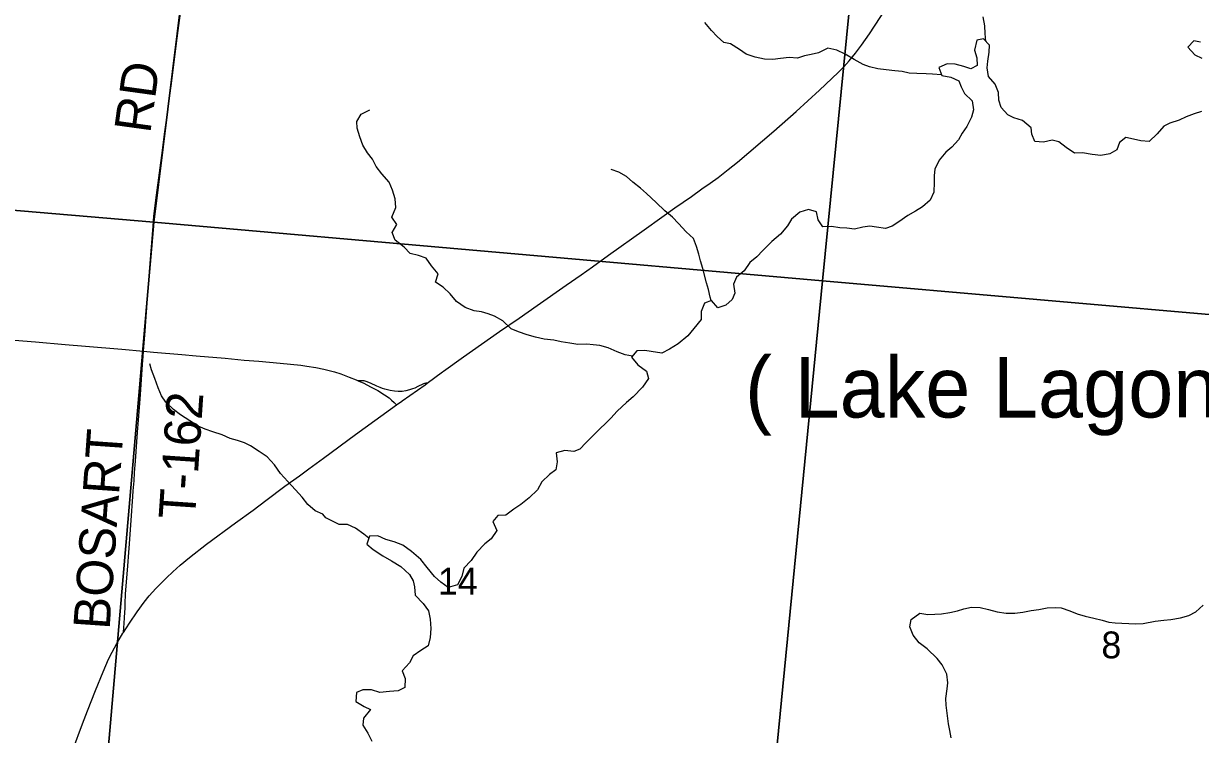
# Model space of a CAD drawing. Extents: x 1410790 to 1770854, y 566777 to 831614.
# Drawn here: x 1615685 to 1625389, y 719313 to 725175 of the extents above; entities that cross this region are included whole.
import ezdxf

# ---------------------------------------------------------------- set-up
doc = ezdxf.new("R2010")
doc.units = 0
for name, color, linetype in [('GM_X_Interchange_Ramps', 7, 'Continuous'), ('GM_X_Major_Lake', 7, 'Continuous'), ('GM_X_Major_Lake_Text', 7, 'Continuous'), ('GM_X_Minor_River', 7, 'Continuous'), ('GM_X_Section', 7, 'Continuous'), ('GM_X_Section_Text', 7, 'Continuous'), ('GM_X_State_Route', 7, 'Continuous'), ('GM_X_Township_Road', 7, 'Continuous'), ('GM_X_Township_Road_Text', 7, 'Continuous')]:
    doc.layers.add(name, color=color, linetype=linetype)

msp = doc.modelspace()

# ---------------------------------------------------------------- linework, layer by layer
at = {"layer": 'GM_X_Interchange_Ramps'}
msp.add_lwpolyline([(1619012.7, 722210), (1619002.5, 722209.2), (1618996, 722208.7), (1618990.4, 722207.9), (1618983.4, 722205.6), (1618977.5, 722202.9), (1618936.7, 722181.3), (1618911.7, 722170.1), (1618892, 722162.1), (1618868.4, 722154.1), (1618837.7, 722146.4), (1618806.2, 722142.3), (1618774.4, 722141.6), (1618742.5, 722144), (1618706.7, 722148.9), (1618685.2, 722154), (1618663.8, 722159.7), (1618643.8, 722166.8), (1618624, 722174.1), (1618596.9, 722185.3), (1618545.2, 722208.9), (1618509, 722224.8), (1618493.2, 722228.5), (1618471.2, 722230.6), (1618444.5, 722230.1)], dxfattribs=at)
at = {"layer": 'GM_X_Major_Lake'}
for points in [[(1625397.5, 724449), (1625337.3, 724431.8), (1625271, 724406.6), (1625212.6, 724379.3), (1625136.3, 724354.2), (1625086, 724328.8), (1625033.2, 724267.4), (1624966.4, 724204.2), (1624898.5, 724207), (1624836.7, 724221.9), (1624772.9, 724234.7), (1624722.4, 724195.3), (1624699.6, 724133.5), (1624641.2, 724100.2), (1624569.1, 724087.1), (1624495.2, 724096), (1624417.4, 724109), (1624349.4, 724105.9), (1624282, 724152.8), (1624220.7, 724199.7), (1624166.9, 724214.4), (1624094.7, 724197.3), (1624024.8, 724204.2), (1623997.6, 724262.7), (1623992.3, 724314.8), (1623921.1, 724375.9), (1623851.5, 724398.8), (1623799.8, 724421.5), (1623746.6, 724484.3), (1623727.4, 724544.6), (1623724.3, 724606.8), (1623697.2, 724675.2), (1623642, 724738), (1623631, 724810.3), (1623635.7, 724864.3), (1623646.7, 724938.3), (1623649.4, 724998.4), (1623600.1, 725049.1), (1623546, 725037.8)], [(1623546, 725037.8), (1623524.9, 724955.9), (1623544.1, 724891.6), (1623549.3, 724829.4), (1623494.9, 724802), (1623439.2, 724820.8), (1623365.5, 724839.8), (1623301.6, 724842.6), (1623231.2, 724813.4), (1623256.3, 724747), (1623332.1, 724734), (1623395.7, 724703.2), (1623415, 724652.8), (1623444.3, 724598.4), (1623507.4, 724537.4), (1623518.5, 724465.2), (1623501.7, 724403.3), (1623462.7, 724327.7), (1623424, 724272.1), (1623393.3, 724216.4), (1623340.5, 724156.9), (1623290, 724115.5), (1623235.1, 724048.1), (1623198.2, 723974.4), (1623193.5, 723922.4), (1623194.8, 723868.3), (1623189.7, 723784.2), (1623160.8, 723718.5), (1623098.1, 723665.2), (1623039.7, 723627.9), (1622977.2, 723592.6), (1622902.6, 723541.5), (1622846.1, 723504.2), (1622791.9, 723484.8), (1622718.1, 723497.8), (1622662.2, 723504.5), (1622606.1, 723495.2), (1622535.9, 723480.1), (1622472.1, 723486.9), (1622416.1, 723489.7), (1622346.3, 723500.6), (1622274.3, 723499.5), (1622237.1, 723556.1), (1622223.9, 723622.3), (1622156.2, 723641.2), (1622086, 723620.1), (1622017.2, 723562.9), (1621984.5, 723507.2), (1621925.6, 723437.9), (1621854.9, 723378.7), (1621779.9, 723303.5), (1621731.3, 723252), (1621674.7, 723204.7), (1621625.8, 723137.2), (1621563.1, 723083.9), (1621538.4, 723026.1), (1621549.4, 722951.9), (1621526.7, 722900.1), (1621476.1, 722852.6), (1621409.9, 722831.4), (1621356.7, 722892.2), (1621298.5, 722870.9), (1621273.5, 722801.1), (1621272.7, 722735), (1621211.7, 722659.7), (1621162.9, 722600.2), (1621082.1, 722533.1), (1621011.6, 722490), (1620949.2, 722458.7), (1620859.4, 722471.9), (1620807.5, 722478.6), (1620741.5, 722475.4), (1620698.8, 722423.9), (1620750, 722361.1), (1620821.2, 722308.1), (1620838.5, 722249.8), (1620789.5, 722178.3), (1620712.5, 722097.1), (1620657.9, 722049.8), (1620579, 721978.6), (1620526.3, 721921.2), (1620394.6, 721792.7), (1620321.7, 721719.5), (1620273, 721666), (1620222.8, 721646.7), (1620148.9, 721653.6), (1620076.7, 721634.5), (1620083.7, 721562.3), (1620072.8, 721494.3), (1620022.4, 721456.9), (1619957.6, 721395.6), (1619922.7, 721329.9), (1619853.9, 721264.7), (1619785.2, 721209.5), (1619728.7, 721170.2), (1619662.1, 721122.9), (1619596.1, 721119.8), (1619553.5, 721068.2), (1619586.5, 720995.7), (1619539.6, 720926.2), (1619489.1, 720884.8)], [(1625391, 725022.1), (1625335.2, 725032.8), (1625286.5, 724981.4), (1625343.6, 724916.5), (1625401.3, 724889.7)], [(1619489.1, 720884.8), (1619422.2, 720815.5), (1619375.3, 720748), (1619314.5, 720684.7), (1619299.6, 720614.7), (1619262.7, 720547.1), (1619186.4, 720524), (1619125.1, 720568.9), (1619073.7, 720615.6), (1619012.7, 720690.5), (1618959.6, 720755.3), (1618882.5, 720822.4), (1618813.2, 720873.4), (1618741.6, 720902.4), (1618671.9, 720921.3), (1618606.3, 720950.2), (1618538.3, 720949), (1618515.5, 720883.2), (1618566.9, 720838.5), (1618648.1, 720785.3), (1618717.5, 720744.4), (1618796.9, 720699.3), (1618868, 720632.3), (1618897.3, 720579.8), (1618908.6, 720529.6), (1618913.7, 720461.4), (1618980.8, 720392.4), (1619024, 720333.8), (1619037.1, 720265.5), (1619044.1, 720187.3), (1619037.1, 720113.2), (1619020.2, 720045.3), (1618959.7, 720006), (1618897.1, 719960.8), (1618866.4, 719905), (1618807.6, 719837.7), (1618832.7, 719775.3), (1618827.7, 719701.2), (1618773.4, 719673.8), (1618703.4, 719668.7), (1618623.3, 719659.8), (1618553.6, 719682.7), (1618481.6, 719681.6), (1618431.4, 719660.2), (1618424.4, 719586.2), (1618493.8, 719543.2), (1618545.5, 719518.5), (1618488.6, 719449.1), (1618481.8, 719391.1), (1618522.9, 719324.4), (1618556, 719257.9)], [(1623334.3, 719286.7), (1623323.1, 719346.9), (1623311.8, 719401.2), (1623302.7, 719467.4), (1623291.9, 719553.7), (1623290.6, 719609.8), (1623299.7, 719689.8), (1623306.3, 719739.8), (1623297.2, 719810.1), (1623258.3, 719886.7), (1623217, 719939.3), (1623136.1, 720018.5), (1623070.8, 720069.4), (1623019.6, 720132.2), (1622992.5, 720200.7), (1623003.3, 720262.6), (1623076, 720313.8), (1623141.8, 720302.9), (1623199.8, 720304.2), (1623253.8, 720309.5), (1623323.9, 720318.6), (1623386.1, 720333.8), (1623438.3, 720349.2), (1623500.4, 720362.4), (1623572.4, 720359.5), (1623642.1, 720344.6), (1623713.9, 720325.6), (1623787.7, 720314.6), (1623857.6, 720313.7), (1623923.7, 720322.9), (1623993.9, 720336), (1624056, 720345.2), (1624126.1, 720356.4), (1624190.1, 720361.5), (1624242, 720356.9), (1624311.7, 720333.9), (1624373.3, 720307.1), (1624439.1, 720288.2), (1624510.8, 720273.3), (1624578.6, 720256.4), (1624634.3, 720239.6), (1624686.2, 720234.9), (1624742.2, 720230.2), (1624798.1, 720227.5), (1624854.1, 720226.8), (1624916.1, 720228), (1625016.2, 720246.7), (1625088.3, 720255.8), (1625144.4, 720261.1), (1625224.5, 720274.1), (1625294.7, 720293.2)], [(1625294.7, 720293.2), (1625351.1, 720324.5), (1625411.8, 720379.9)]]:
    msp.add_lwpolyline(points, dxfattribs=at)
at = {"layer": 'GM_X_Minor_River'}
for points in [[(1623254.3, 724752.4), (1623179.2, 724759.4), (1623127.3, 724761.8), (1623051.3, 724764.4), (1622987.4, 724766.9), (1622929.6, 724779.4), (1622869.7, 724785.9), (1622797.8, 724794.5), (1622728, 724803.1), (1622660.2, 724817.7), (1622608.4, 724838.1), (1622532.8, 724878.8), (1622459.2, 724923.4), (1622389.6, 724956), (1622315.8, 724972.7), (1622239.5, 724933.2), (1622179.5, 724919.7), (1622125.4, 724908.1), (1622067.3, 724888.6), (1621997.4, 724895.2), (1621927.4, 724887.7), (1621863.4, 724880.2), (1621795.5, 724882.8), (1621717.7, 724897.4), (1621644, 724922.1), (1621588.3, 724960.6), (1621512.8, 725007.2), (1621459, 725019.7), (1621405.4, 725068.2), (1621357.9, 725118.7), (1621302.5, 725185.2)], [(1623620.9, 725027.8), (1623613.7, 725092.2), (1623610.2, 725156.4), (1623598.9, 725230.5)], [(1620706.9, 722433.7), (1620645.5, 722443), (1620579.8, 722469.6), (1620506.1, 722500.2), (1620436.4, 722520.8), (1620382.5, 722527.3), (1620330.6, 722531.7), (1620256.6, 722528.3), (1620188.7, 722538.9), (1620118.9, 722551.4), (1620057.1, 722566), (1619977.2, 722572.6), (1619905.4, 722589.2), (1619837.6, 722607.8), (1619765.9, 722634.4), (1619706.2, 722656.9), (1619636.8, 722723.6), (1619567.2, 722762.2), (1619515.4, 722780.7), (1619459.6, 722797.1), (1619401.7, 722805.6), (1619326.1, 722834.3), (1619254.5, 722882.9), (1619203.1, 722947.4), (1619143.7, 723002), (1619082.1, 723042.5), (1619102.6, 723112.4), (1619049.2, 723176.9), (1619005.8, 723241.4), (1618940.1, 723263.9), (1618872.3, 723278.5), (1618822.8, 723331), (1618749.3, 723389.7), (1618723.9, 723451.9), (1618762.5, 723519.7), (1618721, 723580.1), (1618755.7, 723659.9), (1618748.3, 723730.1), (1618726.9, 723800.4), (1618699.5, 723868.7), (1618640.1, 723935.2), (1618592.7, 723997.7), (1618561.3, 724058), (1618519.7, 724108.4), (1618482.3, 724172.8), (1618456.9, 724241.1), (1618435.6, 724313.4), (1618432, 724367.5), (1618468.5, 724427.3), (1618538.8, 724462.7)], [(1621354.1, 722891.3), (1621347, 722917.9), (1621331.5, 722982.1), (1621316, 723036.3), (1621287.1, 723156.7), (1621267.6, 723219), (1621254.1, 723273.1), (1621234.7, 723337.4), (1621209.3, 723403.7), (1621147.8, 723458.2), (1621084.4, 723526.8), (1621034.9, 723579.3), (1620973.4, 723631.9), (1620900.1, 723698.6), (1620822.8, 723773.3), (1620771.2, 723817.8), (1620707.7, 723868.3), (1620656.2, 723914.8), (1620592.5, 723949.4), (1620528.8, 723971.9)], [(1618178.7, 721100), (1618152.5, 721130.1), (1618090.7, 721156.6), (1618029.2, 721209.1), (1617981.7, 721271.5), (1617928.2, 721329.9), (1617862.9, 721400.5), (1617803.4, 721465), (1617754, 721535.4), (1617692.6, 721601.9), (1617627, 721646.4), (1617557.4, 721693), (1617505.7, 721717.4), (1617447.9, 721737.8), (1617388.1, 721754.3), (1617322.4, 721784.8), (1617244.7, 721809.4), (1617181, 721831.9), (1617125.2, 721856.3), (1617055.6, 721900.9), (1616980.1, 721949.5), (1616920.5, 721994), (1616857, 722052.5), (1616821.5, 722104.8), (1616794, 722173), (1616768.6, 722249.3), (1616739.2, 722319.6), (1616725.6, 722369.7)], [(1618532.7, 720932.8), (1618490.7, 720964.7), (1618423.2, 721013.3), (1618355.5, 721043.9), (1618287.6, 721044.4), (1618178.7, 721100)]]:
    msp.add_lwpolyline(points, dxfattribs=at)
at = {"layer": 'GM_X_Section'}
for points in [[(1617412.2, 728821.7), (1616759.9, 723538.1), (1611453.4, 723988.8), (1611964, 729288.4)], [(1622799.6, 728398.7), (1622271.9, 723052.6), (1616759.9, 723538.1), (1617412.2, 728821.7)], [(1622799.6, 728398.7), (1628147.5, 727857), (1627574.8, 722593.3), (1622271.9, 723052.6)], [(1611453.4, 723988.8), (1616759.9, 723538.1), (1616296.8, 718203.7), (1610940.2, 718643.2)], [(1622271.9, 723052.6), (1621752.5, 717740.4), (1616296.8, 718203.7), (1616759.9, 723538.1)], [(1622271.9, 723052.6), (1627574.8, 722593.3), (1627032.8, 717079.4), (1621752.5, 717740.4)]]:
    msp.add_lwpolyline(points, close=True, dxfattribs=at)
at = {"layer": 'GM_X_State_Route'}
for points in [[(1619148.6, 722310.2), (1619313.4, 722428.3), (1619461.1, 722531.6), (1619608.5, 722635.7), (1619770.5, 722747.2), (1619918.9, 722849.6), (1620160.2, 723019.3), (1620281.8, 723102.8), (1620374.9, 723170), (1620507.9, 723265.9), (1620801.6, 723475.1), (1620948.5, 723579.6), (1621056, 723654.7), (1621191.2, 723748.8), (1621278, 723811.3), (1621346.6, 723860), (1621411.7, 723906.9), (1621468.1, 723949.4), (1621495.3, 723970.6), (1621571.9, 724032.5), (1621871, 724288.4), (1622055.4, 724451.3), (1622249, 724627.2), (1622403, 724772.3), (1622449.1, 724819.2), (1622493.2, 724868), (1622545.8, 724931.3), (1622595.2, 724996.9), (1622660.9, 725091.2), (1622795.1, 725297.4)], [(1615608.8, 722565.9), (1615784.5, 722550.7), (1616027.7, 722529.9), (1616195.7, 722515.4), (1616494.5, 722489.4), (1616673.6, 722473.1), (1616757.3, 722465.5), (1616989.8, 722445.9), (1617109.2, 722435.8), (1617348.6, 722415.5), (1617503.3, 722400.8), (1617624, 722390.3), (1617802.1, 722375.1), (1617970.8, 722357.4), (1618021.3, 722351.1), (1618094.6, 722339.1), (1618160.9, 722325.2), (1618205.2, 722314.5), (1618248.1, 722302.5), (1618300.6, 722286.7), (1618370.1, 722260.1), (1618426.9, 722238), (1618444.5, 722230.1), (1618490.1, 722209.6), (1618546.9, 722181.2), (1618606.9, 722148.9), (1618661.9, 722114.2), (1618698.5, 722088.9), (1618720, 722071.3), (1618741.5, 722050.4), (1618761.3, 722031.2)], [(1618804.6, 722062.1), (1618807.9, 722064.4), (1618995.3, 722197.1), (1619012.7, 722210), (1619140.3, 722304.3), (1619148.6, 722310.2)], [(1618761.3, 722031.2), (1618804.6, 722062.1)], [(1618036.7, 721502.6), (1618158.1, 721592.2), (1618421.3, 721787.6), (1618580.8, 721902.7), (1618761.3, 722031.2)], [(1616864.5, 720605.2), (1616915.8, 720654.7), (1616976.9, 720709), (1617052.3, 720771.9), (1617194.1, 720883.1), (1617431.4, 721058.4), (1617577.5, 721164), (1617682.8, 721242.3), (1617840.6, 721359.5), (1617960.1, 721446.2), (1618036.7, 721502.6)], [(1615734.1, 718267.4), (1615746.6, 718301.3), (1615792.4, 718424.1), (1615828, 718515.7), (1615887.6, 718668.3), (1615959.9, 718851.3), (1616031.5, 719034.6), (1616090.3, 719187.6), (1616171.3, 719402.3), (1616211.9, 719509.5), (1616278, 719677.2), (1616340.4, 719828.7), (1616386.6, 719933.6), (1616415.4, 719992.3), (1616454.8, 720063.9), (1616504.8, 720148.5), (1616509.1, 720155.3), (1616557.8, 720231.2), (1616622.7, 720325.7), (1616680.6, 720405), (1616721.5, 720455.7), (1616776.7, 720516.1), (1616845.2, 720586.5), (1616864.5, 720605.2)]]:
    msp.add_lwpolyline(points, dxfattribs=at)
at = {"layer": 'GM_X_Township_Road'}
msp.add_lwpolyline([(1616509.1, 720155.3), (1616512.3, 720196.1), (1616514.9, 720228.9), (1616517.7, 720277.9), (1616521.3, 720358.7), (1616522.3, 720391.3), (1616526.7, 720473.1), (1616541.4, 720669.1), (1616555.3, 720849.1), (1616572, 721078.3), (1616586.5, 721274.7), (1616590, 721323.7), (1616595.8, 721405.2), (1616600.5, 721470), (1616604.8, 721535.6), (1616607.6, 721568.3), (1616625.3, 721806.8), (1616631.8, 721905), (1616648.4, 722117.8), (1616666.7, 722363.3), (1616670, 722428.7), (1616673.6, 722473.1), (1616687.2, 722639.1), (1616693.9, 722720), (1616712.3, 722982), (1616723.1, 723129.3), (1616752.3, 723505.5), (1616759.7, 723587.4), (1616775.4, 723717.9), (1616816.4, 724027), (1616826.4, 724106.2), (1616833.2, 724152.9), (1616850.8, 724281.3), (1616862.3, 724379.2), (1616906.3, 724704.3), (1616946.5, 725013.4), (1616965.6, 725160.1), (1616995.1, 725384.3)], dxfattribs=at)

# ---------------------------------------------------------------- texts
at = {"layer": 'GM_X_Major_Lake_Text'}
msp.add_text('( Lake Lagonda )', height=499.989, rotation=0.00666, dxfattribs=at).set_placement((1621633.9, 721926.7))
at = {"layer": 'GM_X_Section_Text'}
for s, p in [('14', (1619101.1, 720466.7)), ('8', (1624572.5, 719941.4))]:
    msp.add_text(s, height=221, rotation=0.00001, dxfattribs=at).set_placement(p)
at = {"layer": 'GM_X_Township_Road_Text'}
for s, rotation, p in [('RD', 82.14668, (1616729.1, 724263.9)), ('T-162', 86.11272, (1617097.2, 721081)), ('BOSART', 85.99985, (1616393.9, 720173.3))]:
    msp.add_text(s, height=300, rotation=rotation, dxfattribs=at).set_placement(p)

doc.saveas('drawing.dxf')
